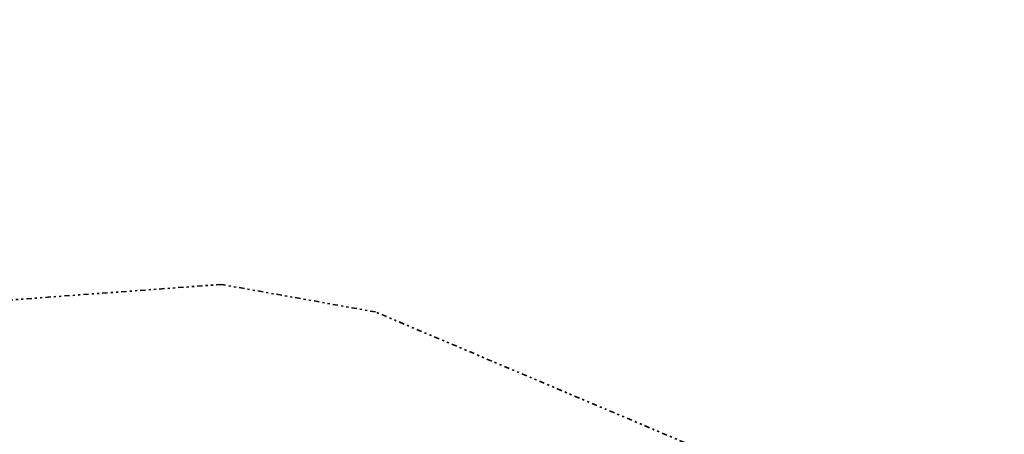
# Model space of a CAD drawing. Header units: metres. Extents: x 169249 to 194689, y 406250 to 412203.
# Tile 344 of 442: x 188281 to 188747, y 411766 to 411962. Entities that reach past the tile are written whole.
import ezdxf

# ---------------------------------------------------------------- set-up
doc = ezdxf.new("R2010")
doc.units = ezdxf.units.M
doc.linetypes.add('BGT_NLCS_N264$0$AL-TEKENBLADGRENS', pattern=[11.5, 2.5, -1.5, 1, -1.5, 1, -1.5, 2.5])
doc.layers.add('BGT_NLCS_N264$0$X-XX-AL-TEKENBLADGRENS-G', color=252, linetype='BGT_NLCS_N264$0$AL-TEKENBLADGRENS', lineweight=35)
doc.layers.add('X-XX-AL-REFERENTIE-G', color=7, linetype='CONTINUOUS', lineweight=18)

# ---------------------------------------------------------------- blocks, each defined once
blk = doc.blocks.new('BGT_NLCS_N264')
at = {"layer": 'BGT_NLCS_N264$0$X-XX-AL-TEKENBLADGRENS-G'}
blk.add_polyline3d([(191101.65, 411962.5, 0), (190130.85, 411743.35, 0), (190048.15, 411776.15, 0), (189929.72, 411776.3, 0), (189384.97, 411700.42, 0), (189107.45, 411593.11, 0), (188993.52, 411594.3, 0), (188449.38, 411824.2, 0), (188376.53, 411837.2, 0), (188020.5, 411811.09, 0), (187868.07, 411710.35, 0), (187729.55, 411309.12, 0), (187538.62, 410982.19, 0), (187400.39, 410978.01, 0), (187300.77, 410943.91, 0), (187161.49, 410799.53, 0), (186096.12, 410707.06, 0), (184991.02, 410538.75, 0), (184829.57, 410472.97, 0), (184730.27, 410345.11, 0), (184591.14, 410257.51, 0), (184515.15, 410189.17, 0), (184436.25, 410062.73, 0), (184183.19, 410038.13, 0)], dxfattribs=at)

msp = doc.modelspace()

# ---------------------------------------------------------------- block references
at = {"layer": 'X-XX-AL-REFERENTIE-G'}
msp.add_blockref('BGT_NLCS_N264', (0, 0), dxfattribs=at)

doc.saveas('drawing.dxf')
